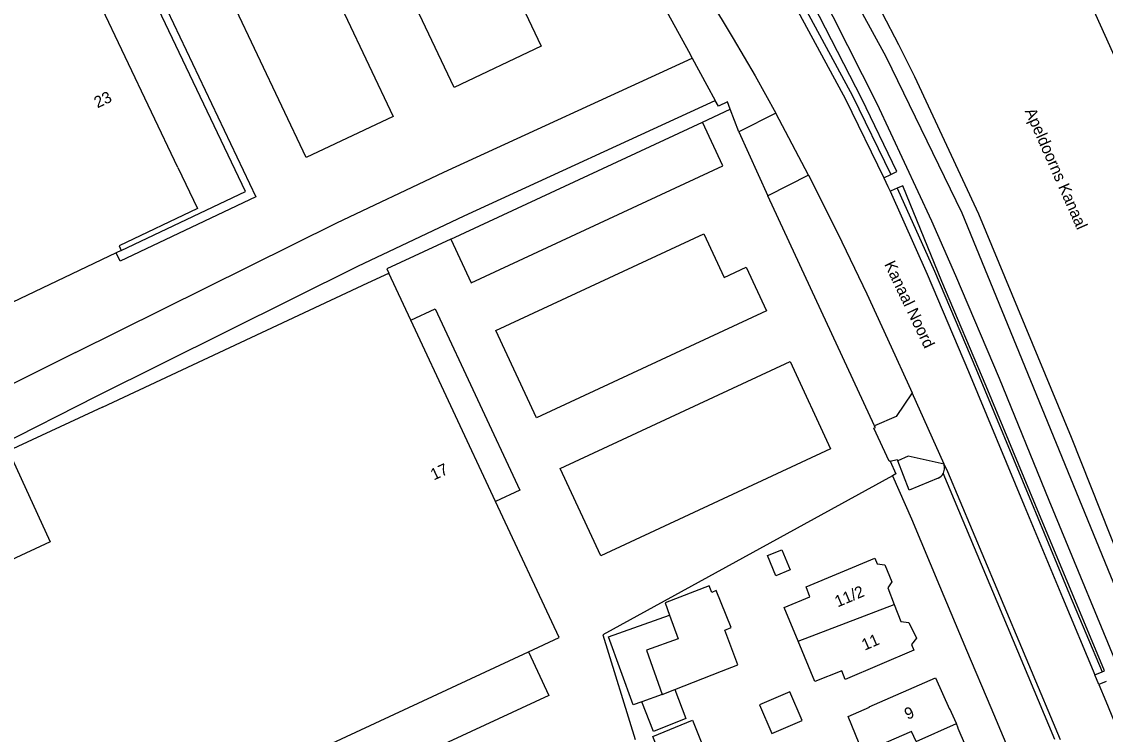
# Model space of a CAD drawing. Extents: x 194485 to 197793, y 468269 to 470822.
# Drawn here: x 195187.3 to 195299.7, y 469305.5 to 469379.5 of the extents above; entities that cross this region are included whole.
import ezdxf

# ---------------------------------------------------------------- set-up
doc = ezdxf.new("R2010")
doc.units = 0
for name, color, linetype in [('BGT begrenzing pand op maaiveld onder overbouw', 7, 'Continuous'), ('BGT grensvlak begroeid terreindeel', 7, 'Continuous'), ('BGT grensvlak gebouwinstallatie plus 1', 7, 'Continuous'), ('BGT grensvlak onbegroeid terreindeel', 7, 'Continuous'), ('BGT grensvlak overig bouwwerk uitbreiding populatie', 7, 'Continuous'), ('BGT grensvlak pand deel overbouw', 7, 'Continuous'), ('BGT grensvlak pand op maaiveld', 7, 'Continuous'), ('BGT grensvlak pand op maaiveld LR', 7, 'Continuous'), ('BGT grensvlak vegetatieobject', 7, 'Continuous'), ('BGT grensvlak waterdeel', 7, 'Continuous'), ('BGT grensvlak wegdeel', 7, 'Continuous'), ('BGT tekst huisnummerreeks', 7, 'Continuous'), ('BGT tekst openbare ruimte label niet BAG', 7, 'Continuous'), ('BGT tekst openbare ruimte label weg', 7, 'Continuous')]:
    doc.layers.add(name, color=color, linetype=linetype)

msp = doc.modelspace()

# ---------------------------------------------------------------- linework, layer by layer
at = {"layer": 'BGT begrenzing pand op maaiveld onder overbouw'}
msp.add_line((195203.47, 469364.39), (195195.27, 469381.62), dxfattribs=at)
msp.add_lwpolyline([(195203.47, 469364.39), (195205.51, 469360.11), (195197.39, 469356.25), (195197.61, 469355.77)], dxfattribs=at)
at = {"layer": 'BGT grensvlak begroeid terreindeel'}
msp.add_lwpolyline([(195249.52, 469422.51), (195254.02, 469415.15), (195263.96, 469398.93), (195268.08, 469392.21), (195276.98, 469375.91), (195284.84, 469359.67), (195304.44, 469311.84), (195326.14, 469256.74), (195326.93, 469254.23), (195328.26, 469250), (195341.19, 469208.79), (195343.63, 469198.23), (195347.26, 469175.96), (195343.77, 469176.2)], dxfattribs=at)
at = {"layer": 'BGT grensvlak gebouwinstallatie plus 1'}
for p, q in [((195258.63, 469320.95), (195254.07, 469319.18)), ((195258.89, 469320.27), (195258.63, 469320.95)), ((195259.35, 469320.46), (195258.89, 469320.27)), ((195260.91, 469316.62), (195259.35, 469320.46)), ((195254.07, 469319.18), (195254.52, 469317.92)), ((195260.25, 469316.36), (195260.91, 469316.62)), ((195261.62, 469312.74), (195260.25, 469316.36)), ((195255.06, 469310.2), (195259.9, 469312.09)), ((195259.9, 469312.09), (195261.62, 469312.74)), ((195253.76, 469309.69), (195255.06, 469310.2)), ((195255.06, 469310.2), (195256.2, 469307.2)), ((195267.01, 469309.94), (195263.86, 469308.59)), ((195268.28, 469306.98), (195267.01, 469309.94)), ((195252.86, 469305.85), (195251.65, 469308.93)), ((195263.86, 469308.59), (195265.13, 469305.63)), ((195256.2, 469307.2), (195252.86, 469305.85)), ((195265.13, 469305.63), (195268.28, 469306.98))]:
    msp.add_line(p, q, dxfattribs=at)
for points in [[(195194.95, 469382.29), (195200.39, 469384.88), (195211.58, 469361.35), (195197.5, 469354.65), (195197.09, 469355.52)], [(195227.67, 469348.52), (195230.19, 469349.7), (195238.98, 469330.9), (195236.46, 469329.72)]]:
    msp.add_lwpolyline(points, dxfattribs=at)
at = {"layer": 'BGT grensvlak onbegroeid terreindeel'}
msp.add_line((195257.93, 469369.08), (195260.82, 469370.42), dxfattribs=at)
for points in [[(195231.81, 469356.93), (195225.18, 469353.85), (195225.38, 469353.42)], [(195277.41, 469333.91), (195278.01, 469332.58), (195277.66, 469332.39)], [(195277.66, 469332.39), (195247.59, 469315.87), (195250.94, 469305)], [(195277.66, 469332.39), (195279.61, 469327.91), (195282.53, 469320.97), (195285.35, 469314.28), (195287.86, 469308.33), (195290.98, 469300.92)]]:
    msp.add_lwpolyline(points, dxfattribs=at)
at = {"layer": 'BGT grensvlak overig bouwwerk uitbreiding populatie'}
for p, q in [((195264.69, 469324.1), (195266.18, 469324.7)), ((195266.18, 469324.7), (195267.04, 469322.61)), ((195265.54, 469322), (195264.69, 469324.1)), ((195267.04, 469322.61), (195265.54, 469322))]:
    msp.add_line(p, q, dxfattribs=at)
at = {"layer": 'BGT grensvlak pand deel overbouw'}
msp.add_lwpolyline([(195197.61, 469355.77), (195210.5, 469361.9), (195200.04, 469383.89), (195195.27, 469381.62)], dxfattribs=at)
at = {"layer": 'BGT grensvlak pand op maaiveld'}
for p, q in [((195197.09, 469355.52), (195177.99, 469346.43)), ((195197.61, 469355.77), (195197.09, 469355.52)), ((195227.67, 469348.52), (195225.38, 469353.42)), ((195236.46, 469329.72), (195227.67, 469348.52)), ((195212.34, 469301.32), (195239.88, 469314.1)), ((195275.23, 469308.41), (195282.13, 469311.41)), ((195282.13, 469311.41), (195283.56, 469308.16)), ((195251.65, 469308.93), (195250.73, 469308.6)), ((195253.76, 469309.69), (195251.65, 469308.93)), ((195273.04, 469307.38), (195275.26, 469308.35)), ((195275.26, 469308.35), (195275.23, 469308.41)), ((195283.6, 469308.18), (195283.56, 469308.16)), ((195284.28, 469306.65), (195283.6, 469308.18)), ((195274.19, 469304.59), (195273.04, 469307.38)), ((195284.48, 469306.19), (195284.28, 469306.65)), ((195284.43, 469306.17), (195284.48, 469306.19))]:
    msp.add_line(p, q, dxfattribs=at)
for points in [[(195195.65, 469339.51), (195223.2, 469352.39), (195225.38, 469353.42)], [(195195.65, 469339.51), (195185.91, 469334.96), (195190.22, 469325.51), (195162.14, 469312.46)], [(195239.88, 469314.1), (195243.07, 469315.58), (195236.46, 469329.72)], [(195267.86, 469315.2), (195266.41, 469318.71), (195269.09, 469319.82), (195268.7, 469320.86), (195275.82, 469323.81), (195276.08, 469323.23), (195276.86, 469323.12), (195277.59, 469321.37), (195277.18, 469320.76), (195277.84, 469319.01)], [(195277.84, 469319.01), (195278.51, 469317.26), (195279.35, 469317.15), (195280.13, 469315.52), (195279.62, 469314.85), (195279.88, 469314.28), (195272.73, 469311.25), (195272.38, 469312.14), (195269.59, 469311.04), (195267.86, 469315.2)], [(195250.73, 469308.6), (195248.19, 469315.65), (195254.52, 469317.92)], [(195254.52, 469317.92), (195255.4, 469315.47), (195252.11, 469314.28), (195253.76, 469309.69)], [(195258.36, 469303.39), (195254.24, 469301.72), (195252.79, 469305.3), (195256.9, 469307), (195258.36, 469303.39)], [(195284.43, 469306.17), (195285.87, 469302.9), (195278.97, 469299.89)]]:
    msp.add_lwpolyline(points, dxfattribs=at)
at = {"layer": 'BGT grensvlak pand op maaiveld LR'}
for p, q in [((195267.86, 469315.2), (195277.84, 469319.01)), ((195280.1, 469304.81), (195284.28, 469306.65)), ((195279.64, 469305.85), (195274.61, 469303.64)), ((195280.1, 469304.81), (195279.64, 469305.85))]:
    msp.add_line(p, q, dxfattribs=at)
at = {"layer": 'BGT grensvlak vegetatieobject'}
for points in [[(195248.98, 469410.77), (195252.82, 469405.54), (195258.24, 469397.73), (195263.64, 469389.27), (195268.74, 469380.64), (195273.49, 469371.82), (195277.47, 469363.66)], [(195278.15, 469362.22), (195282.01, 469353.61), (195286.29, 469343.51), (195292.07, 469329.61), (195296.03, 469320.04), (195299.4, 469312.02)]]:
    msp.add_lwpolyline(points, dxfattribs=at)
at = {"layer": 'BGT grensvlak waterdeel'}
for points in [[(195269.39, 469393.26), (195271.25, 469390.09), (195273.08, 469386.88), (195274.85, 469383.66), (195276.59, 469380.41), (195278.28, 469377.14), (195279.93, 469373.84)], [(195297.94, 469382.06), (195300.96, 469375.28), (195310.75, 469352.34), (195344.87, 469268.75), (195352.02, 469250), (195360.73, 469228.16)], [(195297.94, 469382.06), (195300.96, 469375.28), (195310.75, 469352.34), (195344.87, 469268.75), (195352.02, 469250), (195360.73, 469228.16)], [(195279.93, 469373.84), (195286.57, 469359.56), (195296.2, 469336.38), (195307.3, 469308.43), (195318.05, 469282.21), (195328.42, 469256.17), (195333.66, 469242.5), (195345.03, 469213.53)]]:
    msp.add_lwpolyline(points, dxfattribs=at)
at = {"layer": 'BGT grensvlak wegdeel'}
for p, q in [((195261.7, 469368.09), (195260.82, 469370.42)), ((195265.55, 469370.03), (195261.7, 469368.09)), ((195268.94, 469363.59), (195265.55, 469370.03)), ((195231.81, 469356.93), (195257.93, 469369.08)), ((195261.7, 469368.09), (195264.7, 469361.45)), ((195268.94, 469363.59), (195264.7, 469361.45)), ((195276.74, 469363.32), (195277.47, 469363.66)), ((195275.8, 469337.58), (195264.7, 469361.45)), ((195192.88, 469345.16), (195181.33, 469339.42)), ((195183.52, 469334.81), (195195.1, 469340.68)), ((195283.03, 469333.58), (195279.7, 469340.99)), ((195283.04, 469333.22), (195283.03, 469333.58)), ((195298.67, 469311.7), (195299.4, 469312.02)), ((195299.08, 469310.72), (195298.67, 469311.7)), ((195299.82, 469311.02), (195299.08, 469310.72))]:
    msp.add_line(p, q, dxfattribs=at)
for points in [[(195309.83, 469290.66), (195301.99, 469310.3), (195293.91, 469329.8), (195288.75, 469342.48), (195284.22, 469353.14), (195281.72, 469358.81), (195276.08, 469370.98), (195271.49, 469380), (195266.88, 469388.56), (195262.63, 469395.62), (195257.05, 469404.56), (195253.69, 469409.5), (195248.3, 469416.44), (195241.11, 469425.08), (195231.6, 469436.22), (195220.44, 469448.89), (195210.75, 469459.84), (195201.86, 469469.57), (195200.11, 469470.89)], [(195277.47, 469363.66), (195278.11, 469363.96), (195274.48, 469371.49), (195270.08, 469380.05), (195265.38, 469388.76), (195261.06, 469395.9), (195255.48, 469404.89), (195250.47, 469411.78), (195248.98, 469410.77)], [(195248.32, 469410.32), (195252.17, 469405.08), (195257.58, 469397.29), (195262.96, 469388.85), (195268.04, 469380.24), (195272.78, 469371.46), (195276.74, 469363.32)], [(195247.48, 469398.91), (195252.12, 469392.21), (195255.89, 469386.35), (195258.55, 469382.07), (195261.11, 469377.76), (195263.4, 469373.89), (195265.55, 469370.03)], [(195232.16, 469372.68), (195224.59, 469388.67), (195233.63, 469392.95), (195241.2, 469376.96), (195232.16, 469372.68)], [(195216.79, 469365.41), (195209.23, 469381.4), (195218.27, 469385.68), (195225.83, 469369.68), (195216.79, 469365.41)], [(195253.24, 469382.39), (195256.47, 469376.46), (195256.86, 469375.74)], [(195192.88, 469345.16), (195220, 469358.63), (195231.1, 469363.88), (195256.86, 469375.74)], [(195256.86, 469375.74), (195258.4, 469372.92), (195259.26, 469371.34)], [(195195.1, 469340.68), (195222.18, 469354.13), (195233.21, 469359.35), (195259.26, 469371.34)], [(195260.82, 469370.42), (195260.52, 469371.21), (195259.59, 469370.75), (195259.26, 469371.34)], [(195231.81, 469356.93), (195233.92, 469352.4), (195260.03, 469364.54), (195257.93, 469369.08)], [(195268.94, 469363.59), (195271.98, 469357.53), (195274.98, 469351.27), (195277.51, 469345.77), (195279.36, 469341.74), (195279.7, 469340.99)], [(195276.74, 469363.32), (195277.18, 469362.41), (195277.41, 469361.91)], [(195278.15, 469362.22), (195277.52, 469361.97), (195277.41, 469361.91)], [(195277.41, 469361.91), (195281.27, 469353.29), (195285.55, 469343.2), (195291.33, 469329.3), (195295.29, 469319.73), (195298.67, 469311.7)], [(195299.4, 469312.02), (195299.67, 469312.13), (195292.49, 469329.34), (195287.38, 469341.68), (195282.78, 469352.55), (195278.74, 469362.47), (195278.15, 469362.22)], [(195236.48, 469347.46), (195258.07, 469357.5), (195260.17, 469352.97), (195262.46, 469354.03), (195264.57, 469349.49), (195240.7, 469338.4), (195236.48, 469347.46)], [(195243.15, 469333.13), (195267.02, 469344.23), (195271.23, 469335.16), (195247.37, 469324.06), (195243.15, 469333.13)], [(195279.7, 469340.99), (195278.02, 469338.53), (195275.8, 469337.58)], [(195277.41, 469333.91), (195277.31, 469333.89), (195275.71, 469337.33), (195275.9, 469337.38), (195275.8, 469337.58)], [(195277.41, 469333.91), (195278.15, 469334.08), (195278.21, 469333.92)], [(195283.03, 469333.58), (195279.29, 469334.4), (195278.21, 469333.92)], [(195282.41, 469332.12), (195279.38, 469330.87), (195278.21, 469333.92)], [(195295.09, 469304.96), (195288.53, 469320.61), (195283.39, 469332.79), (195283.03, 469333.58)], [(195294.51, 469305), (195288.52, 469319.28), (195282.93, 469332.64)], [(195239.88, 469314.1), (195241.98, 469309.56), (195214.45, 469296.79)], [(195299.08, 469310.72), (195299.81, 469308.98), (195303.29, 469300.48), (195305.33, 469295.28), (195306.17, 469293.18)]]:
    msp.add_lwpolyline(points, dxfattribs=at)
for centre, radius, start, end in [((195281.91, 469333.14), 1.13, 296.1501, 334.0699), ((195281.89, 469333.15), 1.16, 334.1186, 3.529)]:
    msp.add_arc(centre, radius, start, end, dxfattribs=at)

# ---------------------------------------------------------------- texts
at = {"layer": 'BGT tekst huisnummerreeks'}
for s, rotation, p in [('23', 25.4, (195195.14, 469370.51)), ('17', 25.1, (195230.05, 469331.88)), ('11/2', 22.9, (195271.97, 469318.71)), ('11', 23.3, (195274.77, 469314.22)), ('9', 24.2, (195279.22, 469307.03))]:
    msp.add_text(s, height=1.2, rotation=rotation, dxfattribs=at).set_placement(p)
at = {"layer": 'BGT tekst openbare ruimte label niet BAG'}
msp.add_text('Apeldoorns Kanaal', height=1.2, rotation=293.7915, dxfattribs=at).set_placement((195291.37, 469370.23))
at = {"layer": 'BGT tekst openbare ruimte label weg'}
msp.add_text('Kanaal Noord', height=1.2, rotation=295.6, dxfattribs=at).set_placement((195276.77, 469354.34))

doc.saveas('drawing.dxf')
